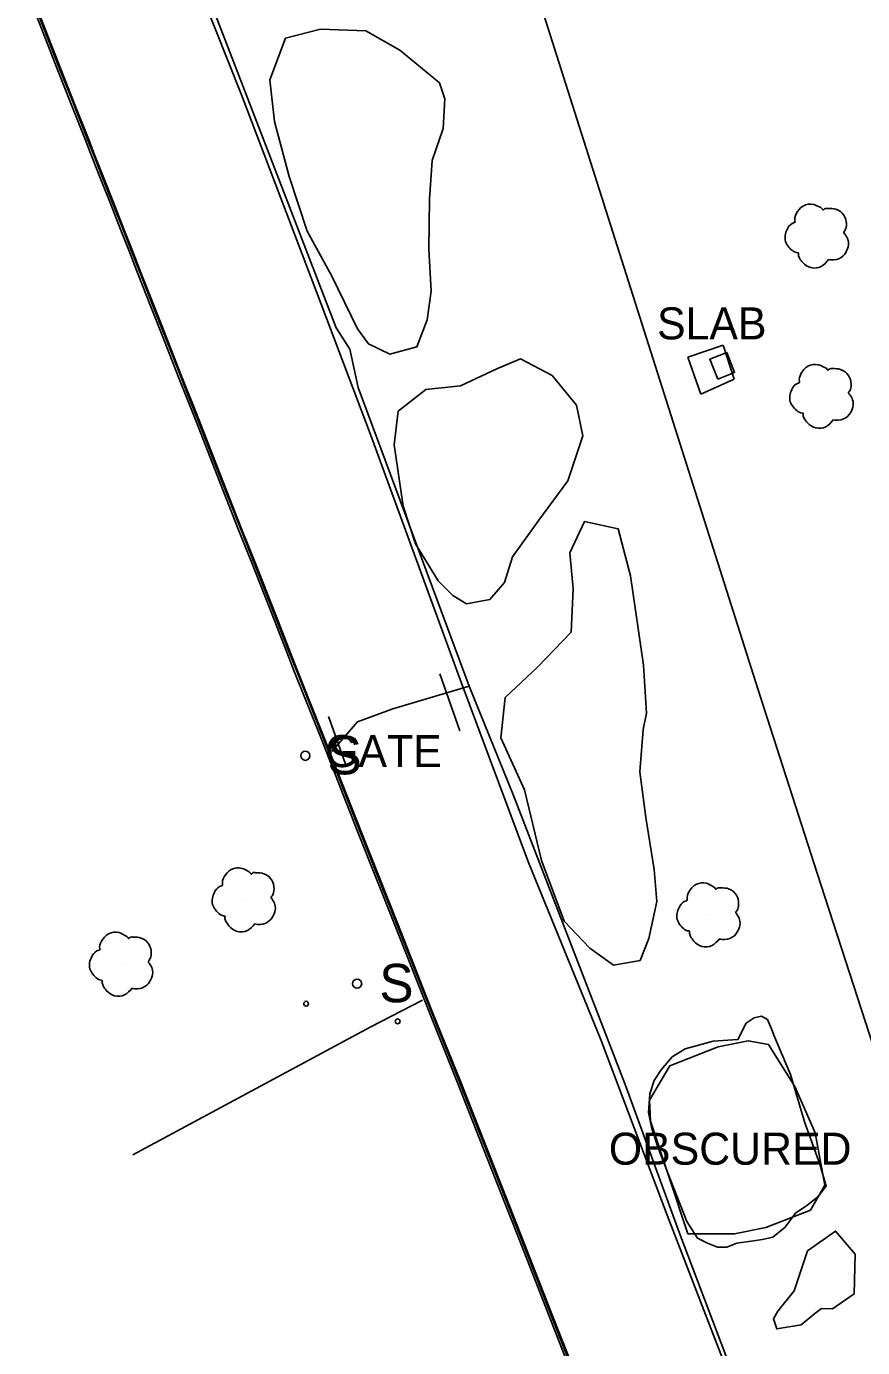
# Model space of a CAD drawing. Extents: x 368532 to 392481, y 10654822 to 10676899.
# Drawn here: x 375798.5 to 375929.1, y 10665749.7 to 10665955.9 of the extents above; entities that cross this region are included whole.
import ezdxf

# ---------------------------------------------------------------- set-up
doc = ezdxf.new("R2010")
doc.units = 0
for name, color, linetype in [('p_dtm obscured area', 7, 'Continuous'), ('p_dtm slab', 7, 'Continuous'), ('p_railroad rr control', 7, 'Continuous'), ('p_road - paved curb', 7, 'Continuous'), ('p_structure fence', 7, 'Continuous'), ('p_structure sign', 7, 'Continuous'), ('p_structure unidentified', 7, 'Continuous'), ('p_structure wall', 7, 'Continuous'), ('p_veg tree', 7, 'Continuous'), ('p_veg woods', 7, 'Continuous')]:
    doc.layers.add(name, color=color, linetype=linetype)

msp = doc.modelspace()

# ---------------------------------------------------------------- linework, layer by layer
at = {"layer": 'p_dtm obscured area'}
msp.add_lwpolyline([(375915.23, 10665798.44), (375917.83, 10665792.32), (375920.07, 10665784.76), (375922.38, 10665778.34), (375923.36, 10665774.9), (375922, 10665773.16), (375920.36, 10665771.87), (375918.59, 10665770.67), (375916.96, 10665768.48), (375915.04, 10665766.95), (375913.43, 10665766.57), (375911.69, 10665766.3), (375909.45, 10665765.97), (375907.86, 10665765.35), (375906.41, 10665765.39), (375904.83, 10665765.98), (375903.31, 10665766.78), (375901.64, 10665769.37), (375899.08, 10665775.87), (375897.18, 10665780.71), (375896.15, 10665783.89), (375895.63, 10665786.37), (375895.84, 10665789.28), (375896.53, 10665791.37), (375897.63, 10665793.03), (375899.34, 10665795.07), (375901.35, 10665796.34), (375905.75, 10665797.51), (375909.6, 10665797.78), (375910.9, 10665800.35), (375912.12, 10665801.18), (375913.3, 10665801.42), (375914.21, 10665800.88), (375914.85, 10665799.47)], close=True, dxfattribs=at)
at = {"layer": 'p_dtm slab'}
for p, q in [((375901.77, 10665904.3), (375907.27, 10665906.18)), ((375907.27, 10665906.18), (375908.99, 10665900.84)), ((375903.78, 10665898.51), (375901.77, 10665904.3)), ((375908.99, 10665900.84), (375903.78, 10665898.51))]:
    msp.add_line(p, q, dxfattribs=at)
at = {"layer": 'p_railroad rr control'}
for points in [[(375810.5, 10666175.02), (375825.34, 10666128.75), (375842.01, 10666075.41), (375860.86, 10666016.02), (375879.57, 10665956.9), (375893.91, 10665911.69), (375912.71, 10665852.51)], [(376054.62, 10665459.24), (376041.47, 10665491.59), (376026.47, 10665528.64), (376013.6, 10665562.21), (376001.63, 10665593.42), (375987.73, 10665631.33), (375975.71, 10665664.1), (375963.8, 10665698.27), (375947.67, 10665745.56), (375935.18, 10665783.03), (375921.98, 10665823.72), (375912.71, 10665852.51)]]:
    msp.add_lwpolyline(points, dxfattribs=at)
msp.add_lwpolyline([(375906.45, 10665900.87), (375905.23, 10665903.98), (375907.86, 10665905.01), (375909.08, 10665901.9)], close=True, dxfattribs=at)
at = {"layer": 'p_road - paved curb'}
for p, q in [((375832.07, 10665945.21), (375819.49, 10665976.98)), ((375798.48, 10665961.62), (375803.4, 10665949.04)), ((375798.81, 10665961.75), (375803.73, 10665949.17)), ((375798.95, 10665961.8), (375803.87, 10665949.22)), ((375803.4, 10665949.04), (375805.49, 10665943.75)), ((375803.73, 10665949.17), (375805.82, 10665943.87)), ((375803.87, 10665949.22), (375805.96, 10665943.93)), ((375843.77, 10665914.48), (375832.07, 10665945.21)), ((375805.49, 10665943.75), (375807.7, 10665938.16)), ((375805.82, 10665943.87), (375808.03, 10665938.28)), ((375805.96, 10665943.93), (375808.17, 10665938.34)), ((375808.03, 10665938.28), (375809.1, 10665935.57)), ((375808.17, 10665938.34), (375809.24, 10665935.62)), ((375807.7, 10665938.16), (375808.77, 10665935.44)), ((375808.77, 10665935.44), (375810.1, 10665932.04)), ((375809.1, 10665935.57), (375810.43, 10665932.17)), ((375809.24, 10665935.62), (375810.57, 10665932.22)), ((375810.1, 10665932.04), (375811.61, 10665928.26)), ((375810.43, 10665932.17), (375811.93, 10665928.38)), ((375810.57, 10665932.22), (375812.07, 10665928.44)), ((375811.61, 10665928.26), (375813.15, 10665924.35)), ((375811.93, 10665928.38), (375813.48, 10665924.48)), ((375812.07, 10665928.44), (375813.62, 10665924.53)), ((375813.15, 10665924.35), (375814.47, 10665920.96)), ((375813.48, 10665924.48), (375814.8, 10665921.09)), ((375813.62, 10665924.53), (375814.94, 10665921.14)), ((375814.47, 10665920.96), (375815.96, 10665917.18)), ((375814.8, 10665921.09), (375816.29, 10665917.31)), ((375814.94, 10665921.14), (375816.43, 10665917.36)), ((375815.96, 10665917.18), (375817.87, 10665912.32)), ((375816.29, 10665917.31), (375818.2, 10665912.45)), ((375816.43, 10665917.36), (375818.34, 10665912.5)), ((375852.2, 10665892.24), (375843.77, 10665914.48)), ((375817.87, 10665912.32), (375819.68, 10665907.72)), ((375818.2, 10665912.45), (375820.01, 10665907.85)), ((375818.34, 10665912.5), (375820.15, 10665907.9)), ((375819.68, 10665907.72), (375822.26, 10665901.16)), ((375820.01, 10665907.85), (375822.59, 10665901.29)), ((375820.15, 10665907.9), (375822.73, 10665901.34)), ((375822.26, 10665901.16), (375823.17, 10665898.82)), ((375822.59, 10665901.29), (375823.5, 10665898.95)), ((375822.73, 10665901.34), (375823.64, 10665899)), ((375823.17, 10665898.82), (375823.99, 10665896.75)), ((375823.5, 10665898.95), (375824.32, 10665896.87)), ((375823.64, 10665899), (375824.46, 10665896.93)), ((375823.99, 10665896.75), (375824.92, 10665894.38)), ((375824.32, 10665896.87), (375825.25, 10665894.51)), ((375824.46, 10665896.93), (375825.39, 10665894.56)), ((375824.92, 10665894.38), (375828.32, 10665885.7)), ((375825.25, 10665894.51), (375828.65, 10665885.83)), ((375825.39, 10665894.56), (375828.79, 10665885.88)), ((375866.08, 10665854.41), (375852.2, 10665892.24)), ((375828.32, 10665885.7), (375831.63, 10665877.32)), ((375828.65, 10665885.83), (375831.95, 10665877.44)), ((375828.79, 10665885.88), (375832.09, 10665877.5)), ((375831.63, 10665877.32), (375833.88, 10665871.66)), ((375831.95, 10665877.44), (375834.2, 10665871.78)), ((375832.09, 10665877.5), (375834.34, 10665871.84)), ((375833.88, 10665871.66), (375837.21, 10665863.18)), ((375834.2, 10665871.78), (375837.54, 10665863.31)), ((375834.34, 10665871.84), (375837.68, 10665863.36)), ((375837.21, 10665863.18), (375839.15, 10665858.24)), ((375837.54, 10665863.31), (375839.48, 10665858.37)), ((375837.68, 10665863.36), (375839.62, 10665858.42)), ((375839.15, 10665858.24), (375840.36, 10665855.14)), ((375839.48, 10665858.37), (375840.69, 10665855.26)), ((375839.62, 10665858.42), (375840.83, 10665855.32)), ((375840.36, 10665855.14), (375844.44, 10665844.93)), ((375840.69, 10665855.26), (375844.76, 10665845.05)), ((375840.83, 10665855.32), (375844.9, 10665845.11)), ((375866.08, 10665854.41), (375876.9, 10665825.42)), ((375844.44, 10665844.93), (375850.24, 10665830.16)), ((375844.76, 10665845.05), (375850.57, 10665830.28)), ((375844.9, 10665845.11), (375850.71, 10665830.34)), ((375850.24, 10665830.16), (375855.96, 10665815.76)), ((375850.57, 10665830.28), (375856.28, 10665815.88)), ((375850.71, 10665830.34), (375856.42, 10665815.94)), ((375876.9, 10665825.42), (375888.22, 10665797.65)), ((375855.96, 10665815.76), (375861.57, 10665801.57)), ((375856.28, 10665815.88), (375861.89, 10665801.7)), ((375856.42, 10665815.94), (375862.03, 10665801.76)), ((375861.57, 10665801.57), (375865.74, 10665791.17)), ((375861.89, 10665801.7), (375866.06, 10665791.3)), ((375862.03, 10665801.76), (375866.2, 10665791.36)), ((375888.22, 10665797.65), (375898.56, 10665770.36)), ((375865.74, 10665791.17), (375871.12, 10665777.56)), ((375866.06, 10665791.3), (375871.45, 10665777.69)), ((375866.2, 10665791.36), (375871.59, 10665777.74)), ((375871.12, 10665777.56), (375875.78, 10665765.68)), ((375871.45, 10665777.69), (375876.11, 10665765.81)), ((375871.59, 10665777.74), (375876.25, 10665765.86)), ((375898.56, 10665770.36), (375909.5, 10665742.03)), ((375875.78, 10665765.68), (375879.58, 10665755.94)), ((375876.11, 10665765.81), (375879.91, 10665756.07)), ((375876.25, 10665765.86), (375880.05, 10665756.12)), ((375879.58, 10665755.94), (375884.32, 10665743.93)), ((375879.91, 10665756.07), (375884.65, 10665744.06)), ((375880.05, 10665756.12), (375884.79, 10665744.11))]:
    msp.add_line(p, q, dxfattribs=at)
at = {"layer": 'p_structure fence'}
for p, q in [((375825.99, 10665962.99), (375846.86, 10665908.84)), ((375846.86, 10665908.84), (375848.98, 10665905.51)), ((375848.98, 10665905.51), (375850.3, 10665899.55)), ((375850.3, 10665899.55), (375867.61, 10665852.92)), ((375866.17, 10665845.96), (375863.04, 10665854.86)), ((375867.61, 10665852.92), (375855.72, 10665849.39)), ((375874.54, 10665835.87), (375867.61, 10665852.92)), ((375845.65, 10665848.2), (375848.49, 10665840.33)), ((375855.72, 10665849.39), (375850.17, 10665847.38)), ((375850.17, 10665847.38), (375846.18, 10665842.75)), ((375891.97, 10665790.76), (375874.54, 10665835.87)), ((375900.49, 10665767.58), (375891.97, 10665790.76)), ((375916.31, 10665725.84), (375900.49, 10665767.58))]:
    msp.add_line(p, q, dxfattribs=at)
at = {"layer": 'p_structure sign'}
for centre in [(375842.05, 10665842.07), (375850.13, 10665806.49)]:
    msp.add_circle(centre, 0.713, dxfattribs=at)
at = {"layer": 'p_structure unidentified'}
for centre in [(375842.16, 10665803.37), (375856.46, 10665800.61)]:
    msp.add_circle(centre, 0.375, dxfattribs=at)
at = {"layer": 'p_structure wall'}
for p, q in [((375852.19, 10665799.73), (375860.32, 10665803.94)), ((375815.1, 10665779.8), (375852.19, 10665799.73))]:
    msp.add_line(p, q, dxfattribs=at)
at = {"layer": 'p_veg tree'}
for p, q in [((375922.09, 10665923.34), (375922.09, 10665923.34)), ((375922.81, 10665898.32), (375922.81, 10665898.32)), ((375832.63, 10665819.7), (375832.63, 10665819.7)), ((375905.19, 10665817.35), (375905.19, 10665817.35)), ((375813.46, 10665809.66), (375813.46, 10665809.66))]:
    msp.add_line(p, q, dxfattribs=at)
for points in [[(375923.74, 10665919.51), (375922.61, 10665918.44), (375921.01, 10665918.26), (375919.73, 10665919.04), (375919.23, 10665919.73), (375919.05, 10665920.41), (375919.05, 10665920.56), (375918.94, 10665920.59), (375918.06, 10665920.96), (375916.99, 10665922.57), (375917.39, 10665924.44), (375918.39, 10665925.28), (375918.52, 10665925.35), (375918.51, 10665925.47), (375918.7, 10665926.67), (375919.77, 10665927.87), (375921.43, 10665928.12), (375922.43, 10665927.68), (375922.85, 10665927.33), (375922.91, 10665927.24), (375922.99, 10665927.31), (375923.63, 10665927.51), (375924.9, 10665927.39), (375926.15, 10665926.43), (375926.55, 10665925.1), (375926.29, 10665923.99), (375926.15, 10665923.76), (375926.14, 10665923.69), (375926.18, 10665923.64), (375926.45, 10665923.28), (375926.85, 10665922.39), (375926.7, 10665921.18), (375926.05, 10665920.1), (375924.58, 10665919.46), (375923.72, 10665919.51)], [(375924.47, 10665894.5), (375923.34, 10665893.43), (375921.74, 10665893.24), (375920.46, 10665894.03), (375919.95, 10665894.72), (375919.78, 10665895.4), (375919.77, 10665895.55), (375919.66, 10665895.57), (375918.78, 10665895.95), (375917.72, 10665897.56), (375918.11, 10665899.43), (375919.11, 10665900.27), (375919.24, 10665900.33), (375919.23, 10665900.45), (375919.42, 10665901.66), (375920.5, 10665902.86), (375922.15, 10665903.1), (375923.15, 10665902.67), (375923.57, 10665902.32), (375923.64, 10665902.23), (375923.71, 10665902.3), (375924.35, 10665902.5), (375925.63, 10665902.38), (375926.87, 10665901.42), (375927.27, 10665900.08), (375927.01, 10665898.97), (375926.87, 10665898.75), (375926.87, 10665898.68), (375926.9, 10665898.63), (375927.18, 10665898.27), (375927.57, 10665897.37), (375927.43, 10665896.17), (375926.77, 10665895.09), (375925.3, 10665894.45), (375924.44, 10665894.49)], [(375834.15, 10665815.83), (375832.99, 10665814.79), (375831.38, 10665814.66), (375830.13, 10665815.49), (375829.65, 10665816.2), (375829.49, 10665816.88), (375829.5, 10665817.03), (375829.39, 10665817.06), (375828.52, 10665817.47), (375827.51, 10665819.11), (375827.97, 10665820.97), (375829, 10665821.77), (375829.13, 10665821.83), (375829.12, 10665821.95), (375829.36, 10665823.15), (375830.47, 10665824.32), (375832.13, 10665824.5), (375833.12, 10665824.04), (375833.53, 10665823.67), (375833.59, 10665823.57), (375833.67, 10665823.65), (375834.31, 10665823.82), (375835.58, 10665823.66), (375836.79, 10665822.65), (375837.15, 10665821.31), (375836.85, 10665820.21), (375836.7, 10665819.99), (375836.69, 10665819.92), (375836.73, 10665819.87), (375836.99, 10665819.49), (375837.35, 10665818.59), (375837.17, 10665817.39), (375836.47, 10665816.34), (375834.99, 10665815.74), (375834.13, 10665815.82)], [(375906.71, 10665813.48), (375905.55, 10665812.45), (375903.94, 10665812.31), (375902.69, 10665813.15), (375902.21, 10665813.85), (375902.06, 10665814.54), (375902.06, 10665814.69), (375901.95, 10665814.72), (375901.08, 10665815.12), (375900.07, 10665816.77), (375900.54, 10665818.62), (375901.56, 10665819.43), (375901.69, 10665819.49), (375901.69, 10665819.61), (375901.92, 10665820.8), (375903.03, 10665821.97), (375904.7, 10665822.16), (375905.68, 10665821.69), (375906.09, 10665821.32), (375906.15, 10665821.23), (375906.23, 10665821.3), (375906.88, 10665821.47), (375908.15, 10665821.31), (375909.35, 10665820.31), (375909.71, 10665818.96), (375909.41, 10665817.86), (375909.26, 10665817.64), (375909.26, 10665817.57), (375909.29, 10665817.52), (375909.55, 10665817.15), (375909.91, 10665816.24), (375909.73, 10665815.04), (375909.04, 10665813.99), (375907.55, 10665813.4), (375906.69, 10665813.47)], [(375814.98, 10665805.78), (375813.82, 10665804.75), (375812.21, 10665804.62), (375810.96, 10665805.45), (375810.48, 10665806.15), (375810.33, 10665806.84), (375810.33, 10665806.99), (375810.22, 10665807.02), (375809.36, 10665807.43), (375808.34, 10665809.07), (375808.81, 10665810.93), (375809.83, 10665811.73), (375809.97, 10665811.79), (375809.96, 10665811.91), (375810.19, 10665813.11), (375811.31, 10665814.27), (375812.97, 10665814.46), (375813.95, 10665813.99), (375814.36, 10665813.63), (375814.42, 10665813.53), (375814.5, 10665813.6), (375815.15, 10665813.78), (375816.42, 10665813.62), (375817.63, 10665812.61), (375817.98, 10665811.26), (375817.68, 10665810.17), (375817.53, 10665809.95), (375817.53, 10665809.88), (375817.56, 10665809.82), (375817.82, 10665809.45), (375818.19, 10665808.55), (375818, 10665807.35), (375817.31, 10665806.29), (375815.82, 10665805.7), (375814.96, 10665805.77)]]:
    msp.add_spline(points, degree=3, dxfattribs=at)
at = {"layer": 'p_veg woods'}
for points in [[(375842.31, 10665923.95), (375839.52, 10665932.47), (375837.24, 10665941.09), (375836.49, 10665947.57), (375838.94, 10665954.05), (375844.39, 10665955.48), (375851.48, 10665955.23), (375856.82, 10665952.19), (375863.02, 10665947.1), (375863.85, 10665944.59), (375863.57, 10665939.98), (375861.86, 10665934.99), (375861.45, 10665928.96), (375861.34, 10665921.15), (375861.69, 10665914.61), (375861.09, 10665910.09), (375859.48, 10665905.9), (375855.26, 10665904.75), (375851.9, 10665906.37), (375850.19, 10665908.69), (375846.17, 10665916.94)], [(375865.07, 10665867.11), (375862.78, 10665869.37), (375859.23, 10665875.16), (375857.33, 10665881.03), (375855.94, 10665890.59), (375856.53, 10665895.84), (375860.87, 10665899.24), (375866.29, 10665899.8), (375871.95, 10665902.48), (375875.67, 10665904.05), (375880.61, 10665901.41), (375884.4, 10665896.78), (375885.38, 10665892.03), (375883.05, 10665884.97), (375878.51, 10665878.83), (375874.39, 10665873.12), (375873.12, 10665869.09), (375870.87, 10665866.48), (375867.21, 10665865.81)], [(375886.46, 10665812.03), (375882.44, 10665816.24), (375878.94, 10665825.72), (375876.29, 10665836.77), (375872.55, 10665844.86), (375873.23, 10665851.14), (375878.29, 10665855.9), (375883.57, 10665861.38), (375883.87, 10665868.1), (375883.37, 10665873.73), (375885.66, 10665878.65), (375890.9, 10665877.51), (375892.84, 10665870.16), (375894.85, 10665856.21), (375895.31, 10665848.74), (375894.82, 10665846.16), (375894.3, 10665839.58), (375895.23, 10665832.44), (375896.52, 10665824.33), (375896.95, 10665819.31), (375895.7, 10665813.55), (375894.33, 10665810.13), (375890.16, 10665809.36)], [(375901.78, 10665767.44), (375895.95, 10665785.06), (375895.77, 10665788.29), (375898.96, 10665793.67), (375906.53, 10665796.65), (375911.2, 10665797.6), (375914.36, 10665797.02), (375918.46, 10665790.47), (375921.65, 10665783.22), (375923.18, 10665775.05), (375920.92, 10665771.12), (375913.94, 10665768.43), (375909.07, 10665767.43)], [(375918.39, 10665758.56), (375920.48, 10665764.79), (375924.86, 10665767.88), (375927.91, 10665764.28), (375927.76, 10665758.11), (375924.38, 10665755.76), (375922.66, 10665755.82), (375921.6, 10665755.01), (375919.5, 10665753.25), (375915.69, 10665752.61), (375915.14, 10665754.21), (375915.83, 10665755.4)]]:
    msp.add_lwpolyline(points, close=True, dxfattribs=at)

# ---------------------------------------------------------------- texts
at = {"layer": 'p_dtm obscured area'}
msp.add_text(' OBSCURED', height=5, dxfattribs=at).set_placement((375887.58, 10665778.24))
at = {"layer": 'p_dtm slab'}
msp.add_text(' SLAB', height=5, dxfattribs=at).set_placement((375895.11, 10665907.06))
at = {"layer": 'p_structure fence'}
msp.add_text(' GATE', height=5, dxfattribs=at).set_placement((375843.29, 10665840.3))
at = {"layer": 'p_structure sign'}
for p in [(375845.51, 10665839.17), (375853.59, 10665803.59)]:
    msp.add_text('S', height=6, dxfattribs=at).set_placement(p)

doc.saveas('drawing.dxf')
